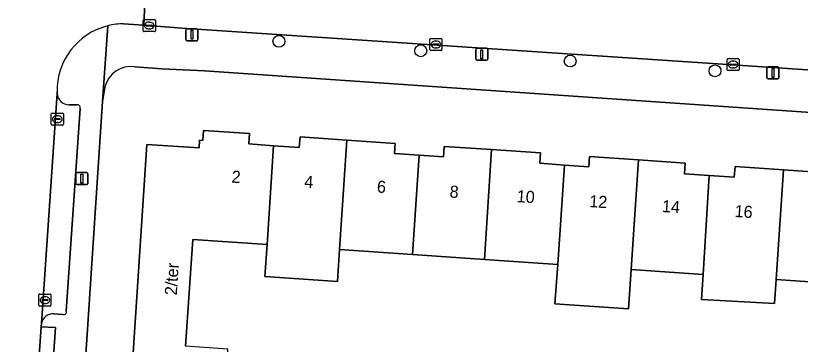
# Model space of a CAD drawing. Extents: x 161848 to 162726, y 385382 to 386521.
# Drawn here: x 162009.4 to 162074.3, y 385562.8 to 385590 of the extents above; entities that cross this region are included whole.
import ezdxf

# ---------------------------------------------------------------- set-up
doc = ezdxf.new("R2010")
doc.units = 0
for name, color, linetype in [('IMGEO_Boom', 7, 'Continuous'), ('IMGEO_Erf', 7, 'Continuous'), ('IMGEO_Kolk', 7, 'Continuous'), ('IMGEO_Lichtmast', 7, 'Continuous'), ('IMGEO_Pand', 7, 'Continuous'), ('IMGEO_Pand_nummerreeks', 7, 'Continuous'), ('IMGEO_Parkeervlak_open', 7, 'Continuous'), ('IMGEO_Rijbaan_lokaal_open', 7, 'Continuous'), ('IMGEO_Voetpad_open', 7, 'Continuous')]:
    doc.layers.add(name, color=color, linetype=linetype)

msp = doc.modelspace()

# ---------------------------------------------------------------- linework, layer by layer
at = {"layer": 'IMGEO_Boom'}
for centre in [(162031.193, 385587.889), (162042.927, 385587.109), (162055.288, 385586.256), (162067.261, 385585.45)]:
    msp.add_circle(centre, 0.489, dxfattribs=at)
at = {"layer": 'IMGEO_Erf'}
for points in [[(162092.46, 385580.825), (162025.046, 385585.446), (162021.515, 385585.628), (162019.281, 385585.788)], [(162016.784, 385584.1), (162016.608, 385582.911), (162015.302, 385563.25), (162015.061, 385559.627)], [(162018.968, 385559.367), (162019.204, 385562.99), (162020.271, 385579.369), (162024.589, 385579.072), (162024.633, 385579.71), (162024.906, 385579.691), (162024.964, 385580.528), (162028.77, 385580.267), (162028.711, 385579.404), (162030.754, 385579.264), (162032.88, 385579.118), (162032.94, 385579.991), (162036.814, 385579.725), (162040.814, 385579.451), (162040.758, 385578.628), (162042.805, 385578.487), (162044.805, 385578.35), (162044.864, 385579.208), (162048.789, 385578.938), (162052.83, 385578.661), (162052.771, 385577.805), (162054.815, 385577.665), (162056.823, 385577.527), (162056.881, 385578.369), (162060.941, 385578.091), (162064.799, 385577.826), (162064.739, 385576.938), (162066.785, 385576.798), (162068.861, 385576.655), (162068.922, 385577.547), (162072.925, 385577.272), (162076.881, 385577.001)], [(162078.307, 385567.787), (162072.322, 385568.198), (162072.191, 385566.223), (162066.157, 385566.551), (162066.283, 385568.612), (162060.322, 385569.021), (162060.101, 385565.779), (162054.012, 385566.197), (162054.262, 385569.437), (162048.203, 385569.853), (162042.24, 385570.263), (162036.219, 385570.676), (162036.046, 385568.047), (162030.041, 385568.459), (162030.215, 385571.088), (162024.07, 385571.51), (162023.465, 385562.692)]]:
    msp.add_lwpolyline(points, dxfattribs=at)
msp.add_arc((162018.987, 385583.532), 2.275, 82.56972, 165.54855, dxfattribs=at)
at = {"layer": 'IMGEO_Kolk'}
for p, q in [((162019.972, 385588.762), (162019.972, 385589.614)), ((162020.047, 385589.688), (162020.899, 385589.688)), ((162020.231, 385589.182), (162020.231, 385589.194)), ((162020.669, 385589.145), (162020.271, 385589.145)), ((162020.274, 385589.231), (162020.672, 385589.231)), ((162020.46, 385589.468), (162020.485, 385589.468)), ((162020.715, 385589.194), (162020.715, 385589.182)), ((162020.973, 385589.614), (162020.973, 385588.762)), ((162020.899, 385588.688), (162020.047, 385588.688)), ((162020.483, 385588.908), (162020.458, 385588.908)), ((162043.681, 385587.201), (162043.681, 385588.053)), ((162043.756, 385588.127), (162044.608, 385588.127)), ((162044.169, 385587.907), (162044.194, 385587.907)), ((162044.682, 385588.053), (162044.682, 385587.201)), ((162044.608, 385587.127), (162043.756, 385587.127)), ((162043.94, 385587.621), (162043.94, 385587.633)), ((162044.378, 385587.584), (162043.98, 385587.584)), ((162043.983, 385587.67), (162044.381, 385587.67)), ((162044.192, 385587.347), (162044.167, 385587.347)), ((162044.424, 385587.633), (162044.424, 385587.621)), ((162068.338, 385586.471), (162069.19, 385586.471)), ((162068.263, 385585.545), (162068.263, 385586.397)), ((162068.522, 385585.965), (162068.522, 385585.977)), ((162068.96, 385585.928), (162068.562, 385585.928)), ((162068.565, 385586.014), (162068.963, 385586.014)), ((162068.751, 385586.251), (162068.776, 385586.251)), ((162069.006, 385585.977), (162069.006, 385585.965)), ((162069.264, 385586.397), (162069.264, 385585.545)), ((162069.19, 385585.471), (162068.338, 385585.471)), ((162068.774, 385585.691), (162068.749, 385585.691)), ((162012.441, 385581.957), (162013.293, 385581.957)), ((162012.366, 385581.031), (162012.366, 385581.883)), ((162012.625, 385581.451), (162012.625, 385581.463)), ((162013.063, 385581.414), (162012.665, 385581.414)), ((162012.668, 385581.5), (162013.066, 385581.5)), ((162012.854, 385581.737), (162012.879, 385581.737)), ((162013.109, 385581.463), (162013.109, 385581.451)), ((162013.367, 385581.883), (162013.367, 385581.031)), ((162013.293, 385580.957), (162012.441, 385580.957)), ((162012.877, 385581.177), (162012.852, 385581.177)), ((162011.413, 385567), (162012.265, 385567)), ((162011.338, 385566.074), (162011.338, 385566.926)), ((162011.597, 385566.494), (162011.597, 385566.506)), ((162012.035, 385566.457), (162011.637, 385566.457)), ((162011.64, 385566.543), (162012.038, 385566.543)), ((162011.826, 385566.78), (162011.851, 385566.78)), ((162012.081, 385566.506), (162012.081, 385566.494)), ((162012.339, 385566.926), (162012.339, 385566.074)), ((162012.265, 385566), (162011.413, 385566)), ((162011.849, 385566.22), (162011.824, 385566.22))]:
    msp.add_line(p, q, dxfattribs=at)
for points in [[(162019.972, 385588.762), (162019.972, 385589.614)], [(162020.047, 385589.688), (162020.899, 385589.688)], [(162020.973, 385589.614), (162020.973, 385588.762)], [(162020.899, 385588.688), (162020.047, 385588.688)], [(162043.681, 385587.201), (162043.681, 385588.053)], [(162043.756, 385588.127), (162044.608, 385588.127)], [(162044.682, 385588.053), (162044.682, 385587.201)], [(162044.608, 385587.127), (162043.756, 385587.127)], [(162068.338, 385586.471), (162069.19, 385586.471)], [(162068.263, 385585.545), (162068.263, 385586.397)], [(162069.264, 385586.397), (162069.264, 385585.545)], [(162069.19, 385585.471), (162068.338, 385585.471)], [(162012.441, 385581.957), (162013.293, 385581.957)], [(162012.366, 385581.031), (162012.366, 385581.883)], [(162013.367, 385581.883), (162013.367, 385581.031)], [(162013.293, 385580.957), (162012.441, 385580.957)], [(162011.413, 385567), (162012.265, 385567)], [(162011.338, 385566.074), (162011.338, 385566.926)], [(162012.339, 385566.926), (162012.339, 385566.074)], [(162012.265, 385566), (162011.413, 385566)]]:
    msp.add_lwpolyline(points, dxfattribs=at)
for centre, radius, start, end in [((162020.049, 385589.612), 0.0765, 91.55205, 178.44795), ((162020.049, 385589.612), 0.0765, 91.55205, 178.44795), ((162020.271, 385589.191), 0.0403, 85.87752, 175.75265), ((162020.268, 385589.181), 0.0366, 178.93798, 274.71019), ((162020.672, 385589.188), 0.043, 264.86636, 352.45326), ((162020.676, 385589.193), 0.0386, 1.73085, 96.63898), ((162020.897, 385589.612), 0.0765, 1.55205, 88.44795), ((162020.897, 385589.612), 0.0765, 1.55205, 88.44795), ((162020.049, 385588.764), 0.0765, 181.55205, 268.44795), ((162020.049, 385588.764), 0.0765, 181.55205, 268.44795), ((162020.897, 385588.764), 0.0765, 271.55205, 358.44795), ((162020.897, 385588.764), 0.0765, 271.55205, 358.44795), ((162043.758, 385588.051), 0.0765, 91.55205, 178.44795), ((162043.758, 385588.051), 0.0765, 91.55205, 178.44795), ((162044.606, 385588.051), 0.0765, 1.55205, 88.44795), ((162044.606, 385588.051), 0.0765, 1.55205, 88.44795), ((162043.758, 385587.203), 0.0765, 181.55205, 268.44795), ((162043.758, 385587.203), 0.0765, 181.55205, 268.44795), ((162043.98, 385587.63), 0.0403, 85.87752, 175.75265), ((162043.977, 385587.62), 0.0366, 178.93798, 274.71019), ((162044.381, 385587.627), 0.043, 264.86636, 352.45326), ((162044.385, 385587.632), 0.0386, 1.73085, 96.63898), ((162044.606, 385587.203), 0.0765, 271.55205, 358.44795), ((162044.606, 385587.203), 0.0765, 271.55205, 358.44795), ((162068.34, 385586.395), 0.0765, 91.55205, 178.44795), ((162068.34, 385586.395), 0.0765, 91.55205, 178.44795), ((162069.188, 385586.395), 0.0765, 1.55205, 88.44795), ((162069.188, 385586.395), 0.0765, 1.55205, 88.44795), ((162068.562, 385585.974), 0.0403, 85.87752, 175.75265), ((162068.559, 385585.964), 0.0366, 178.93798, 274.71019), ((162068.963, 385585.971), 0.043, 264.86636, 352.45326), ((162068.967, 385585.976), 0.0386, 1.73085, 96.63898), ((162068.34, 385585.547), 0.0765, 181.55205, 268.44795), ((162068.34, 385585.547), 0.0765, 181.55205, 268.44795), ((162069.188, 385585.547), 0.0765, 271.55205, 358.44795), ((162069.188, 385585.547), 0.0765, 271.55205, 358.44795), ((162012.443, 385581.881), 0.0765, 91.55205, 178.44795), ((162012.443, 385581.881), 0.0765, 91.55205, 178.44795), ((162013.291, 385581.881), 0.0765, 1.55205, 88.44795), ((162013.291, 385581.881), 0.0765, 1.55205, 88.44795), ((162012.665, 385581.46), 0.0403, 85.87752, 175.75265), ((162012.662, 385581.45), 0.0366, 178.93798, 274.71019), ((162013.066, 385581.457), 0.043, 264.86636, 352.45326), ((162013.07, 385581.462), 0.0386, 1.73085, 96.63898), ((162012.443, 385581.033), 0.0765, 181.55205, 268.44795), ((162012.443, 385581.033), 0.0765, 181.55205, 268.44795), ((162013.291, 385581.033), 0.0765, 271.55205, 358.44795), ((162013.291, 385581.033), 0.0765, 271.55205, 358.44795), ((162011.415, 385566.924), 0.0765, 91.55205, 178.44795), ((162011.415, 385566.924), 0.0765, 91.55205, 178.44795), ((162012.263, 385566.924), 0.0765, 1.55205, 88.44795), ((162012.263, 385566.924), 0.0765, 1.55205, 88.44795), ((162011.637, 385566.503), 0.0403, 85.87752, 175.75265), ((162011.634, 385566.493), 0.0366, 178.93798, 274.71019), ((162012.038, 385566.5), 0.043, 264.86636, 352.45326), ((162012.042, 385566.505), 0.0386, 1.73085, 96.63898), ((162011.415, 385566.076), 0.0765, 181.55205, 268.44795), ((162011.415, 385566.076), 0.0765, 181.55205, 268.44795), ((162012.263, 385566.076), 0.0765, 271.55205, 358.44795), ((162012.263, 385566.076), 0.0765, 271.55205, 358.44795)]:
    msp.add_arc(centre, radius, start, end, dxfattribs=at)
for centre, major_axis, ratio, start_param, end_param in [((162020.459, 385589.188), (-0.387, 0.002), 0.722429, 4.712389, 7.853982), ((162020.484, 385589.188), (-0.39, 0.002), 0.717154, 1.570796, 4.712389), ((162044.168, 385587.627), (-0.387, 0.002), 0.722429, 4.712389, 7.853982), ((162044.193, 385587.627), (-0.39, 0.002), 0.717154, 1.570796, 4.712389), ((162068.75, 385585.971), (-0.387, 0.002), 0.722429, 4.712389, 7.853982), ((162068.775, 385585.971), (-0.39, 0.002), 0.717154, 1.570796, 4.712389), ((162012.853, 385581.457), (-0.387, 0.002), 0.722429, 4.712389, 7.853982), ((162012.878, 385581.457), (-0.39, 0.002), 0.717154, 1.570796, 4.712389), ((162011.825, 385566.5), (-0.387, 0.002), 0.722429, 4.712389, 7.853982), ((162011.85, 385566.5), (-0.39, 0.002), 0.717154, 1.570796, 4.712389)]:
    msp.add_ellipse(centre, major_axis=major_axis, ratio=ratio, start_param=start_param, end_param=end_param, dxfattribs=at)
at = {"layer": 'IMGEO_Lichtmast'}
for p, q in [((162023.505, 385588.034), (162023.505, 385588.834)), ((162023.505, 385588.834), (162023.505, 385588.034)), ((162023.605, 385588.934), (162024.395, 385588.934)), ((162024.395, 385588.934), (162023.605, 385588.934)), ((162024.495, 385588.834), (162024.495, 385588.034)), ((162024.495, 385588.034), (162024.495, 385588.834)), ((162024.395, 385587.934), (162023.605, 385587.934)), ((162023.605, 385587.934), (162024.395, 385587.934)), ((162047.475, 385586.418), (162047.475, 385587.218)), ((162047.475, 385587.218), (162047.475, 385586.418)), ((162047.575, 385587.318), (162048.365, 385587.318)), ((162048.365, 385587.318), (162047.575, 385587.318)), ((162048.465, 385587.218), (162048.465, 385586.418)), ((162048.465, 385586.418), (162048.465, 385587.218)), ((162048.365, 385586.318), (162047.575, 385586.318)), ((162047.575, 385586.318), (162048.365, 385586.318)), ((162071.559, 385584.877), (162071.559, 385585.677)), ((162071.559, 385585.677), (162071.559, 385584.877)), ((162071.659, 385585.777), (162072.449, 385585.777)), ((162072.449, 385585.777), (162071.659, 385585.777)), ((162072.549, 385585.677), (162072.549, 385584.877)), ((162072.549, 385584.877), (162072.549, 385585.677)), ((162072.449, 385584.777), (162071.659, 385584.777)), ((162071.659, 385584.777), (162072.449, 385584.777)), ((162014.404, 385576.144), (162014.404, 385576.944)), ((162014.404, 385576.944), (162014.404, 385576.144)), ((162014.504, 385577.044), (162015.294, 385577.044)), ((162015.294, 385577.044), (162014.504, 385577.044)), ((162015.394, 385576.944), (162015.394, 385576.144)), ((162015.394, 385576.144), (162015.394, 385576.944)), ((162015.294, 385576.044), (162014.504, 385576.044)), ((162014.504, 385576.044), (162015.294, 385576.044))]:
    msp.add_line(p, q, dxfattribs=at)
for points in [[(162023.925, 385588.809), (162024.075, 385588.809), (162024.075, 385588.059), (162023.925, 385588.059), (162023.925, 385588.809)], [(162047.895, 385587.193), (162048.045, 385587.193), (162048.045, 385586.443), (162047.895, 385586.443), (162047.895, 385587.193)], [(162071.979, 385585.652), (162072.129, 385585.652), (162072.129, 385584.902), (162071.979, 385584.902), (162071.979, 385585.652)], [(162014.824, 385576.919), (162014.974, 385576.919), (162014.974, 385576.169), (162014.824, 385576.169), (162014.824, 385576.919)]]:
    msp.add_lwpolyline(points, dxfattribs=at)
for centre, start, end in [((162023.605, 385588.834), 90, 180), ((162023.605, 385588.834), 90, 180), ((162024.395, 385588.834), 0, 90), ((162024.395, 385588.834), 360, 90), ((162023.605, 385588.034), 180, 270), ((162023.605, 385588.034), 180, 270), ((162024.395, 385588.034), 270, 0), ((162024.395, 385588.034), 270, 0), ((162047.575, 385587.218), 90, 180), ((162047.575, 385587.218), 90, 180), ((162048.365, 385587.218), 0, 90), ((162048.365, 385587.218), 360, 90), ((162047.575, 385586.418), 180, 270), ((162047.575, 385586.418), 180, 270), ((162048.365, 385586.418), 270, 0), ((162048.365, 385586.418), 270, 0), ((162071.659, 385585.677), 90, 180), ((162071.659, 385585.677), 90, 180), ((162072.449, 385585.677), 0, 90), ((162072.449, 385585.677), 360, 90), ((162071.659, 385584.877), 180, 270), ((162071.659, 385584.877), 180, 270), ((162072.449, 385584.877), 270, 0), ((162072.449, 385584.877), 270, 0), ((162014.504, 385576.944), 90, 180), ((162014.504, 385576.944), 90, 180), ((162015.294, 385576.944), 0, 90), ((162015.294, 385576.944), 360, 90), ((162014.504, 385576.144), 180, 270), ((162014.504, 385576.144), 180, 270), ((162015.294, 385576.144), 270, 0), ((162015.294, 385576.144), 270, 0)]:
    msp.add_arc(centre, 0.1, start, end, dxfattribs=at)
at = {"layer": 'IMGEO_Pand'}
for points in [[(162023.465, 385562.692), (162024.07, 385571.51), (162030.215, 385571.088), (162030.754, 385579.264), (162028.711, 385579.404), (162028.77, 385580.267), (162024.964, 385580.528), (162024.906, 385579.691), (162024.633, 385579.71), (162024.589, 385579.072), (162020.271, 385579.369), (162019.204, 385562.99), (162018.968, 385559.367), (162023.956, 385559.02), (162026.805, 385558.821), (162026.982, 385562.445)], [(162036.814, 385579.725), (162032.94, 385579.991), (162032.88, 385579.118), (162030.754, 385579.264), (162030.215, 385571.088), (162030.041, 385568.459), (162036.046, 385568.047), (162036.219, 385570.676)], [(162036.219, 385570.676), (162042.24, 385570.263), (162042.805, 385578.487), (162040.758, 385578.628), (162040.814, 385579.451), (162036.814, 385579.725)], [(162048.789, 385578.938), (162044.864, 385579.208), (162044.805, 385578.35), (162042.805, 385578.487), (162042.24, 385570.263), (162048.203, 385569.853)], [(162054.815, 385577.665), (162052.771, 385577.805), (162052.83, 385578.661), (162048.789, 385578.938), (162048.203, 385569.853), (162054.262, 385569.437)], [(162060.941, 385578.091), (162056.881, 385578.369), (162056.823, 385577.527), (162054.815, 385577.665), (162054.262, 385569.437), (162054.012, 385566.197), (162060.101, 385565.779), (162060.322, 385569.021)], [(162066.785, 385576.798), (162064.739, 385576.938), (162064.799, 385577.826), (162060.941, 385578.091), (162060.322, 385569.021), (162066.283, 385568.612)], [(162072.925, 385577.272), (162068.922, 385577.547), (162068.861, 385576.655), (162066.785, 385576.798), (162066.283, 385568.612), (162066.157, 385566.551), (162072.191, 385566.223), (162072.322, 385568.198)], [(162078.864, 385575.978), (162076.821, 385576.119), (162076.881, 385577.001), (162072.925, 385577.272), (162072.322, 385568.198), (162078.307, 385567.787)]]:
    msp.add_lwpolyline(points, close=True, dxfattribs=at)
at = {"layer": 'IMGEO_Parkeervlak_open'}
for points in [[(162012.845, 385583.579), (162011.558, 385564.602)], [(162014.463, 385582.634), (162013.832, 385582.638)], [(162013.611, 385565.587), (162014.757, 385582.335)], [(162012.567, 385565.362), (162013.331, 385565.309)]]:
    msp.add_lwpolyline(points, dxfattribs=at)
for centre, radius, start, end in [((162013.865, 385583.661), 1.023, 184.57822, 268.15529), ((162014.525, 385582.401), 0.241, 344.13618, 104.89764), ((162012.514, 385564.382), 0.981, 86.92116, 167.0545), ((162013.397, 385565.522), 0.223, 252.68657, 16.9027)]:
    msp.add_arc(centre, radius, start, end, dxfattribs=at)
at = {"layer": 'IMGEO_Rijbaan_lokaal_open'}
for points in [[(162018.349, 385589.345), (162020.024, 385589.221), (162020.337, 385596.068), (162018.823, 385596.169)], [(162165.097, 385586.64), (162130.155, 385588.889), (162094.025, 385591.248), (162087.578, 385591.669), (162081.518, 385592.065), (162071.227, 385592.737), (162065.28, 385593.125), (162054.943, 385593.8), (162048.733, 385594.205), (162038.406, 385594.88), (162032.666, 385595.254), (162026.711, 385595.643), (162020.337, 385596.068), (162020.024, 385589.221), (162023.178, 385588.988), (162091.06, 385584.457)], [(162009.423, 385533.739), (162010.791, 385553.525), (162010.793, 385553.666), (162011.52, 385564.3), (162011.558, 385564.602), (162012.845, 385583.579), (162012.846, 385583.702)]]:
    msp.add_lwpolyline(points, dxfattribs=at)
for centre, radius, start, end in [((162018.399, 385583.792), 5.553, 104.04469, 180.92437), ((162018.406, 385583.741), 5.604, 90.58297, 103.99292)]:
    msp.add_arc(centre, radius, start, end, dxfattribs=at)
at = {"layer": 'IMGEO_Voetpad_open'}
for points in [[(162015.302, 385563.25), (162016.608, 385582.911), (162017.051, 385589.179)], [(162017.051, 385589.179), (162016.608, 385582.911), (162016.784, 385584.1)], [(162091.06, 385584.457), (162023.178, 385588.988), (162020.024, 385589.221), (162018.349, 385589.345)], [(162019.281, 385585.788), (162021.515, 385585.628), (162025.046, 385585.446), (162092.46, 385580.825)], [(162012.846, 385583.702), (162012.845, 385583.579)], [(162013.832, 385582.638), (162014.463, 385582.634)], [(162014.757, 385582.335), (162013.611, 385565.587)], [(162013.331, 385565.309), (162012.567, 385565.362)], [(162011.558, 385564.602), (162011.52, 385564.3), (162012.717, 385564.228), (162012.298, 385558.219), (162014.956, 385558.044), (162015.061, 385559.627), (162015.302, 385563.25)]]:
    msp.add_lwpolyline(points, dxfattribs=at)
msp.add_lwpolyline([(162011.52, 385564.3), (162010.793, 385553.666), (162011.974, 385553.579), (162012.005, 385554.024), (162012.298, 385558.219), (162012.717, 385564.228)], close=True, dxfattribs=at)
for centre, radius, start, end in [((162018.399, 385583.792), 5.553, 104.04469, 180.92437), ((162018.406, 385583.741), 5.604, 90.58297, 103.99292), ((162018.987, 385583.532), 2.275, 82.56972, 165.54855), ((162013.865, 385583.661), 1.023, 184.57822, 268.15529), ((162014.525, 385582.401), 0.241, 344.13618, 104.89764), ((162012.514, 385564.382), 0.981, 86.92116, 167.0545), ((162013.397, 385565.522), 0.223, 252.68657, 16.9027)]:
    msp.add_arc(centre, radius, start, end, dxfattribs=at)

# ---------------------------------------------------------------- texts
at = {"layer": 'IMGEO_Pand_nummerreeks'}
for s, rotation, p in [('2', 356.09162, (162027.255, 385576.216)), ('4', 356.09162, (162033.266, 385575.806)), ('6', 356.09162, (162039.274, 385575.395)), ('8', 356.09162, (162045.287, 385574.983)), ('10', 356.09162, (162050.837, 385574.604)), ('12', 356.09243, (162056.84, 385574.194)), ('14', 356.09162, (162062.852, 385573.784)), ('16', 356.09243, (162068.86, 385573.373)), ('2/ter', 86.27282, (162022.744, 385566.871))]:
    msp.add_text(s, height=1, rotation=rotation, dxfattribs=at).set_placement(p)

doc.saveas('drawing.dxf')
